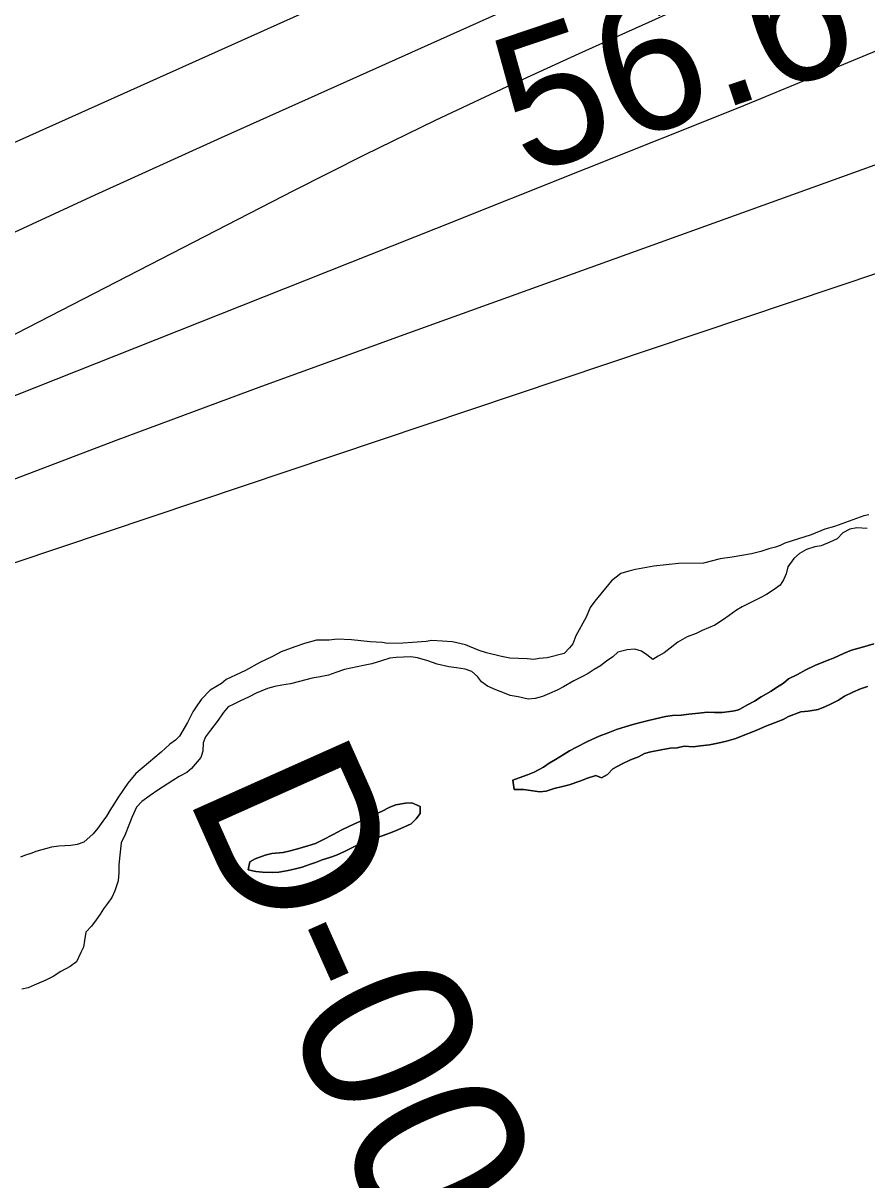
# Model space of a CAD drawing. Extents: x 3187622 to 3225504, y 800805 to 826213.
# Drawn here: x 3220427 to 3220837, y 811672 to 812235 of the extents above; entities that cross this region are included whole.
import ezdxf

# ---------------------------------------------------------------- set-up
doc = ezdxf.new("R2010")
doc.units = 0
for name, color, linetype in [('V-RIVR-RANG', 7, 'Continuous'), ('V-RIVR-RANG-IDEN', 7, 'Continuous'), ('V-SITE-VEGE', 7, 'Continuous'), ('V-TOPO-MINR', 7, 'Continuous'), ('V-TOPO-SHOR', 7, 'Continuous')]:
    doc.layers.add(name, color=color, linetype=linetype)

msp = doc.modelspace()

# ---------------------------------------------------------------- linework, layer by layer
at = {"layer": 'V-SITE-VEGE'}
for points in [[(3220838.06, 811995.62), (3220835.73, 811995.21), (3220821.39, 811989.99), (3220816.73, 811988.78), (3220810.14, 811985.98), (3220797.34, 811981.95), (3220795.02, 811980.76), (3220792.69, 811979.96), (3220789.58, 811979.15), (3220785.7, 811977.94), (3220781.05, 811976.72), (3220771.72, 811975.07), (3220765.89, 811974.23), (3220757.74, 811972.2), (3220745.67, 811972.07), (3220733.62, 811970.77), (3220724.69, 811969.12), (3220721.58, 811968.31), (3220717.7, 811967.1), (3220713.07, 811963.55), (3220705, 811953.73), (3220702.69, 811950.59), (3220700.8, 811945.9), (3220695.83, 811936.9), (3220694.32, 811932.99), (3220692.78, 811931.03), (3220690.08, 811928.27), (3220681.93, 811926.24), (3220678.04, 811925.81), (3220675.33, 811925.39), (3220672.21, 811925.75), (3220663.64, 811926.05), (3220659.74, 811926.79), (3220652.32, 811928.65), (3220648.81, 811929.78), (3220642.16, 811932.44), (3220635.92, 811933.93), (3220625.79, 811934.6), (3220623.07, 811934.18), (3220616.46, 811933.72), (3220611.79, 811933.29), (3220604.4, 811933.21), (3220601.67, 811933.57), (3220595.83, 811933.9), (3220586.86, 811934.97), (3220579.85, 811935.28), (3220575.97, 811934.85), (3220569.74, 811934.79), (3220563.92, 811933.17), (3220559.26, 811931.56), (3220552.67, 811929.16), (3220548.41, 811926.78), (3220542.21, 811923.99), (3220535.25, 811920.02), (3220532.93, 811918.83), (3220525.96, 811915.64), (3220523.64, 811913.67), (3220518.23, 811910.5), (3220513.99, 811906.17), (3220512.07, 811903.43), (3220509.77, 811899.9), (3220507.1, 811894.81), (3220503.28, 811888.15), (3220501.35, 811886.19), (3220498.65, 811884.21), (3220494.41, 811880.28), (3220482.06, 811870.03), (3220478.22, 811865.31), (3220473.62, 811858.65), (3220469.41, 811851.99), (3220467.88, 811849.25), (3220465.96, 811846.89), (3220463.66, 811843.36), (3220461.36, 811840.61), (3220456.73, 811836.67), (3220453.62, 811835.47), (3220450.52, 811835.05), (3220444.68, 811834.6), (3220441.18, 811834.17), (3220433.42, 811832.14), (3220431.48, 811831.34), (3220427.99, 811830.14), (3220426.05, 811829.34)], [(3220665.9, 811862.18), (3220665.18, 811866.7), (3220668.19, 811867.91), (3220672.37, 811869.29), (3220675.54, 811870.67), (3220680.05, 811873.07), (3220682.88, 811874.94), (3220685.88, 811876.82), (3220690.05, 811879.38), (3220692.72, 811880.92), (3220695.72, 811882.63), (3220701.4, 811885.54), (3220707.08, 811888.12), (3220711.42, 811889.68), (3220715.6, 811891.4), (3220719.78, 811892.62), (3220723.46, 811893.83), (3220727.14, 811894.71), (3220731.66, 811895.93), (3220739.36, 811897.69), (3220742.71, 811898.23), (3220746.91, 811898.27), (3220750.59, 811898.82), (3220755.46, 811899.37), (3220759.65, 811899.75), (3220763.17, 811899.62), (3220766.86, 811899.66), (3220771.89, 811900.22), (3220774.23, 811900.74), (3220775.41, 811901.26), (3220779.24, 811903.32), (3220782.58, 811905.2), (3220785.75, 811907.24), (3220790.58, 811909.98), (3220793.25, 811911.85), (3220796.58, 811913.9), (3220799.08, 811915.94), (3220803.42, 811918.17), (3220807.42, 811920.39), (3220811.93, 811922.46), (3220817.78, 811924.87), (3220821.29, 811926.25), (3220825.8, 811928.31), (3220829.64, 811929.86), (3220835, 811931.42), (3220840.52, 811932.99)], [(3220837.38, 811912.32), (3220834.04, 811911.11), (3220830.36, 811909.56), (3220826.35, 811907.5), (3220823.35, 811905.63), (3220819.85, 811903.91)], [(3220819.85, 811903.91), (3220817.01, 811902.54), (3220813.5, 811901.16), (3220808.64, 811900.27), (3220805.12, 811899.9), (3220799.1, 811897.65), (3220796.43, 811896.28), (3220792.26, 811894.56), (3220788.08, 811893), (3220784.07, 811891.28), (3220781.23, 811890.08), (3220777.89, 811888.7), (3220773.54, 811886.98), (3220769.02, 811885.75), (3220764.67, 811884.7), (3220760.65, 811883.99), (3220756.29, 811883.44), (3220752.78, 811882.9), (3220748.41, 811883.19), (3220745.06, 811882.48), (3220741.54, 811882.28), (3220737.18, 811881.56), (3220732.16, 811880.5), (3220729.15, 811879.63), (3220726.14, 811878.09), (3220722.3, 811876.7), (3220718.29, 811874.65), (3220713.79, 811872.25), (3220711.13, 811869.54), (3220708.3, 811867.83), (3220705.43, 811868.97), (3220701.42, 811867.76), (3220697.74, 811866.21), (3220692.56, 811864.47), (3220689.38, 811863.6), (3220685.19, 811862.72), (3220681.35, 811861.33), (3220678.33, 811861.14), (3220673.79, 811861.76), (3220670.43, 811862.22), (3220665.9, 811862.18)]]:
    msp.add_lwpolyline(points, dxfattribs=at)
msp.add_lwpolyline([(3220536.59, 811823.22), (3220537.39, 811827.09), (3220540.06, 811828.46), (3220544.9, 811830.35), (3220548.09, 811831.06), (3220553.62, 811831.62), (3220556.97, 811832.33), (3220560.15, 811833.2), (3220565.67, 811834.77), (3220569.35, 811835.98), (3220572.85, 811837.7), (3220577.86, 811840.27), (3220582.2, 811842.67), (3220585.87, 811844.38), (3220589.71, 811846.1), (3220594.22, 811848.16), (3220597.39, 811849.71), (3220601.4, 811851.59), (3220605.41, 811853.65), (3220608.42, 811854.69), (3220613.11, 811855.58), (3220616.12, 811855.78), (3220620.17, 811853.98), (3220620.21, 811850.62), (3220618.22, 811847.91), (3220615.73, 811845.54), (3220612.22, 811843.82), (3220608.21, 811842.1), (3220605.2, 811841.06), (3220602.2, 811839.86), (3220599.02, 811838.65), (3220595.68, 811837.27), (3220592, 811835.89), (3220588.99, 811834.85), (3220583.48, 811832.11), (3220579.48, 811830.22), (3220576.3, 811829.18), (3220572.62, 811827.96), (3220569.27, 811826.76), (3220566.44, 811825.72), (3220562.92, 811824.51), (3220559.58, 811823.63), (3220556.06, 811822.76), (3220551.54, 811822.04), (3220548.35, 811821.84), (3220543.65, 811821.95), (3220540.29, 811822.42)], close=True, dxfattribs=at)
at = {"layer": 'V-TOPO-MINR'}
for points in [[(3220253.25, 812100.46), (3220727.82, 812313.66), (3220735.85, 812317.23), (3220743.88, 812320.76), (3220751.94, 812324.24), (3220760.02, 812327.69), (3220768.14, 812331.03), (3220776.3, 812334.26), (3220784.52, 812337.33), (3220792.79, 812340.29), (3221364.26, 812539), (3221385.54, 812545.63), (3221407.05, 812551.32), (3221428.88, 812555.6), (3221450.92, 812558.95), (3221513.96, 812566.41), (3221533.67, 812568.52), (3221553.4, 812570.33), (3221573.17, 812571.69), (3221592.96, 812572.76), (3221612.77, 812573.56), (3221632.58, 812574.31), (3221652.39, 812574.98), (3221672.21, 812575.6)], [(3220176.69, 811956.47), (3220558.8, 812153.26), (3220593.11, 812170.58), (3220627.61, 812187.53), (3220662.38, 812203.92), (3220697.33, 812219.93), (3220747.43, 812242.4), (3220757.49, 812246.84), (3220767.59, 812251.2), (3220777.74, 812255.43), (3220787.92, 812259.58), (3221402.08, 812505.41), (3221405.14, 812506.61), (3221408.22, 812507.78), (3221411.31, 812508.91), (3221414.41, 812510.01), (3221419.8, 812511.88), (3221420.64, 812512.12)], [(3221420.64, 812512.12), (3221425.06, 812512.57), (3221429.15, 812512.65), (3221429.81, 812512.39), (3221430.1, 812512.17), (3221430.29, 812511.66), (3221430.01, 812511.2), (3221429.53, 812510.87), (3221428.76, 812510.41), (3221428.36, 812510.2), (3221050.08, 812317.8), (3220984.41, 812285.51), (3220918.19, 812254.41), (3220851.16, 812225.1), (3220783.59, 812196.99), (3220773.6, 812192.99), (3220700.61, 812163.81), (3220627.6, 812134.69), (3220554.57, 812105.63), (3220481.51, 812076.62), (3220176.82, 811955.82)], [(3221671.26, 812404.83), (3221586.91, 812370.94), (3221502.12, 812338.2), (3221416.69, 812307.21), (3221330.81, 812277.37), (3220400.92, 811964.92), (3220367.15, 811953.33), (3220333.48, 811941.45), (3220299.96, 811929.15), (3220266.55, 811916.56), (3220228.73, 811902.04), (3220214.35, 811896.38), (3220200.03, 811890.58), (3220185.81, 811884.54), (3220171.65, 811878.36), (3220144.17, 811866.09)], [(3220401.21, 812123.02), (3220462.37, 812151.18), (3220523.68, 812179.02), (3220705.37, 812260.67)], [(3221068.4, 812249.09), (3220952.84, 812205.93), (3220614.47, 812084.05), (3220543.14, 812058.04), (3220471.95, 812031.64), (3220400.97, 812004.68)]]:
    msp.add_lwpolyline(points, dxfattribs=at)
at = {"layer": 'V-TOPO-SHOR'}
for points in [[(3220837.26, 811989.02), (3220832.21, 811989.45), (3220828.86, 811988.69), (3220825.51, 811986.98), (3220822.66, 811984.06), (3220819.07, 811982.34), (3220815.01, 811980.62), (3220811.89, 811980.11), (3220807.82, 811978.86), (3220804.48, 811976.91), (3220801.62, 811974.47), (3220798.78, 811970.36), (3220797.86, 811966.98), (3220796.69, 811964.09), (3220795.03, 811961.43), (3220792.17, 811959.48), (3220788.35, 811957.03)], [(3220788.35, 811957.03), (3220785.25, 811955.32), (3220781.43, 811953.36), (3220776.65, 811950.91), (3220773.78, 811949.43), (3220770.21, 811946.75), (3220767.58, 811944.8), (3220763.29, 811942.12), (3220757.07, 811939.41), (3220754.2, 811937.94), (3220749.89, 811936.45), (3220745.36, 811933.76), (3220741.54, 811930.84), (3220738.69, 811928.65), (3220735.82, 811926.93), (3220733.19, 811925.46), (3220730.29, 811927.59), (3220727.62, 811929.49), (3220724.49, 811930.42), (3220720.65, 811930.14), (3220716.1, 811928.89), (3220713.72, 811926.7), (3220710.62, 811924.5), (3220707.76, 811922.31), (3220704.66, 811920.6), (3220701.79, 811918.64), (3220698.69, 811916.93), (3220694.87, 811914.97), (3220689.85, 811912.03), (3220686.75, 811910.56), (3220682.92, 811908.84), (3220679.57, 811907.36), (3220675.98, 811906.36), (3220672.62, 811906.08), (3220667.8, 811907.23), (3220663.95, 811907.92), (3220661.06, 811909.09), (3220656.95, 811910.72), (3220652.85, 811912.36), (3220649.95, 811914.49), (3220648, 811917.12), (3220645.33, 811919.49), (3220641.96, 811920.66), (3220637.87, 811921.33), (3220634.02, 811921.77), (3220628.48, 811923.16), (3220623.9, 811924.79), (3220618.84, 811926.18), (3220615.71, 811926.62), (3220612.1, 811926.59), (3220608.5, 811926.31), (3220605.38, 811926.04), (3220601.31, 811924.79), (3220596.77, 811923.3), (3220592.69, 811922.54), (3220589.57, 811921.78), (3220583.34, 811920.52), (3220579.27, 811919.03), (3220575.68, 811917.79), (3220571.61, 811917.03), (3220567.77, 811916.27), (3220561.54, 811914.76), (3220557.23, 811913.51), (3220552.91, 811912.99), (3220549.56, 811912.23), (3220545.96, 811911.23), (3220540.46, 811909.01), (3220537.12, 811907.3), (3220532.58, 811905.09), (3220529.71, 811903.61), (3220526.84, 811902.38), (3220524.47, 811899.47), (3220522.1, 811895.85), (3220518.31, 811891), (3220515.94, 811887.85), (3220514.77, 811884.96), (3220514.57, 811880.87), (3220513.65, 811877.74), (3220509.14, 811872.41), (3220506.76, 811870.46), (3220503.17, 811868.5), (3220500.07, 811866.55), (3220497.21, 811864.83), (3220492.67, 811861.91), (3220489.1, 811859.22), (3220485.04, 811856.3), (3220482.43, 811853.63), (3220480.08, 811848.56), (3220478.68, 811844.94), (3220476.8, 811840.36), (3220474.93, 811836.25), (3220474.27, 811830.24), (3220473.84, 811825.67), (3220473.88, 811821.83), (3220473.44, 811817.74), (3220471.81, 811812.92), (3220470.4, 811809.78), (3220468.27, 811806.87), (3220466.38, 811804.21), (3220464.72, 811801.55), (3220462.83, 811798.89)], [(3220840.52, 811932.99), (3220835, 811931.42), (3220829.64, 811929.86), (3220825.8, 811928.31), (3220821.29, 811926.25), (3220817.78, 811924.87)], [(3220817.78, 811924.87), (3220811.93, 811922.46), (3220807.42, 811920.39), (3220803.42, 811918.17), (3220799.08, 811915.94), (3220796.58, 811913.9), (3220793.25, 811911.85), (3220790.58, 811909.98), (3220785.75, 811907.24), (3220782.58, 811905.2), (3220779.24, 811903.32), (3220775.41, 811901.26), (3220774.23, 811900.74), (3220771.89, 811900.22), (3220766.86, 811899.66), (3220763.17, 811899.62), (3220759.65, 811899.75), (3220755.46, 811899.37), (3220750.59, 811898.82), (3220746.91, 811898.27), (3220742.71, 811898.23), (3220739.36, 811897.69), (3220731.66, 811895.93), (3220727.14, 811894.71), (3220723.46, 811893.83), (3220719.78, 811892.62), (3220715.6, 811891.4), (3220711.42, 811889.68), (3220707.08, 811888.12), (3220701.4, 811885.54), (3220695.72, 811882.63), (3220692.72, 811880.92), (3220690.05, 811879.38), (3220685.88, 811876.82), (3220682.88, 811874.94), (3220680.05, 811873.07), (3220675.54, 811870.67), (3220672.37, 811869.29), (3220668.19, 811867.91), (3220665.18, 811866.7), (3220665.9, 811862.18)], [(3220665.9, 811862.18), (3220670.43, 811862.22), (3220673.79, 811861.76), (3220678.33, 811861.14), (3220681.35, 811861.33), (3220685.19, 811862.72), (3220689.38, 811863.6), (3220692.56, 811864.47), (3220697.74, 811866.21), (3220701.42, 811867.76), (3220705.43, 811868.97), (3220708.3, 811867.83), (3220711.13, 811869.54), (3220713.79, 811872.25), (3220718.29, 811874.65), (3220722.3, 811876.7), (3220726.14, 811878.09), (3220729.15, 811879.63), (3220732.16, 811880.5), (3220737.18, 811881.56), (3220741.54, 811882.27), (3220745.06, 811882.48), (3220748.41, 811883.19), (3220752.78, 811882.9), (3220756.29, 811883.44), (3220760.65, 811883.99), (3220764.67, 811884.7), (3220769.02, 811885.75), (3220773.54, 811886.98), (3220777.89, 811888.7), (3220781.23, 811890.08), (3220784.07, 811891.28), (3220788.08, 811893), (3220792.26, 811894.56), (3220796.43, 811896.28), (3220799.1, 811897.65), (3220805.12, 811899.9), (3220808.64, 811900.27), (3220813.5, 811901.16), (3220817.01, 811902.54), (3220819.85, 811903.91), (3220823.35, 811905.63), (3220826.35, 811907.5), (3220830.36, 811909.56), (3220834.04, 811911.11), (3220837.38, 811912.32)], [(3220536.59, 811823.22), (3220540.29, 811822.42), (3220543.65, 811821.95), (3220548.35, 811821.84), (3220551.54, 811822.04), (3220556.06, 811822.76), (3220559.58, 811823.63), (3220562.92, 811824.51), (3220566.44, 811825.72), (3220569.27, 811826.76), (3220572.62, 811827.96), (3220576.3, 811829.18), (3220579.48, 811830.22), (3220583.48, 811832.11), (3220588.99, 811834.85), (3220592, 811835.89), (3220595.68, 811837.27), (3220599.02, 811838.65), (3220602.2, 811839.86), (3220605.21, 811841.06), (3220608.21, 811842.1), (3220612.22, 811843.82), (3220615.73, 811845.54), (3220618.22, 811847.91), (3220620.21, 811850.62), (3220620.17, 811853.97), (3220616.12, 811855.78), (3220613.11, 811855.58), (3220608.42, 811854.69), (3220605.41, 811853.65), (3220601.4, 811851.59), (3220597.39, 811849.71), (3220594.22, 811848.16), (3220589.71, 811846.1), (3220585.87, 811844.38), (3220582.2, 811842.67), (3220577.86, 811840.27), (3220572.85, 811837.7), (3220569.35, 811835.98), (3220565.67, 811834.77), (3220560.15, 811833.2), (3220556.97, 811832.33), (3220553.62, 811831.62), (3220548.09, 811831.06), (3220544.9, 811830.36), (3220540.06, 811828.46), (3220537.39, 811827.09), (3220536.59, 811823.22)], [(3220462.83, 811798.89), (3220460.46, 811795.74), (3220457.85, 811792.83), (3220457.17, 811788.74), (3220456.72, 811785.61), (3220455.31, 811782.95), (3220453.2, 811778.37), (3220450.1, 811776.17), (3220445.56, 811773.72), (3220441.98, 811771.28), (3220438.4, 811769.56), (3220432.66, 811767.1), (3220429.79, 811765.87), (3220426.67, 811765.11)]]:
    msp.add_lwpolyline(points, dxfattribs=at)

# ---------------------------------------------------------------- texts
at = {"layer": 'V-RIVR-RANG'}
msp.add_text('56.6', height=67, rotation=18.6683, dxfattribs=at).set_placement((3220671.11, 812160.25))
at = {"layer": 'V-RIVR-RANG-IDEN'}
msp.add_text('D-00', height=83, rotation=294.0784, dxfattribs=at).set_placement((3220506.07, 811860.5))

doc.saveas('drawing.dxf')
